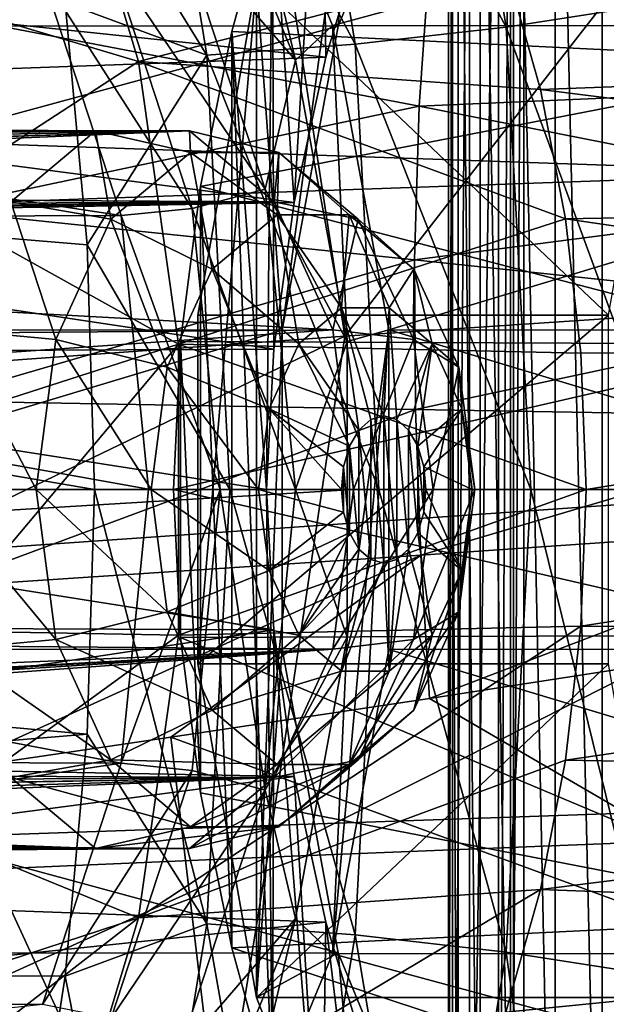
# Model space of a CAD drawing. Header units: metres. Extents: x -62 to 300, y -109 to 109.
# Tile 239 of 656: x 54.14 to 56.13, y -78.05 to -74.7. Entities that reach past the tile are written whole.
import ezdxf

# ---------------------------------------------------------------- set-up
doc = ezdxf.new("R2010")
doc.units = ezdxf.units.M
doc.layers.add('solid_500635', color=7, linetype='CONTINUOUS')

msp = doc.modelspace()

# ---------------------------------------------------------------- linework, layer by layer
at = {"layer": 'solid_500635'}
for points in [[(55.59486, -72.849998, 39.31284), (55.59486, -79.75, 39.31284), (55.627071, -79.75, 39.150455)], [(55.627071, -72.849998, 39.150455), (55.59486, -72.849998, 39.31284), (55.627071, -79.75, 39.150455)], [(55.608246, -72.849998, 39.477909), (55.608246, -79.75, 39.477909), (55.59486, -79.75, 39.31284)], [(55.59486, -72.849998, 39.31284), (55.608246, -72.849998, 39.477909), (55.59486, -79.75, 39.31284)], [(55.666218, -72.849998, 39.633003), (55.666218, -79.75, 39.633003), (55.608246, -79.75, 39.477909)], [(55.608246, -72.849998, 39.477909), (55.666218, -72.849998, 39.633003), (55.608246, -79.75, 39.477909)], [(55.627071, -72.849998, 39.150455), (55.627071, -79.75, 39.150455), (55.702339, -79.75, 39.003197)], [(55.702339, -72.849998, 39.003197), (55.627071, -72.849998, 39.150455), (55.702339, -79.75, 39.003197)], [(55.666218, -79.75, 39.633003), (55.76413, -72.849998, 39.766098), (55.76413, -79.75, 39.766098)], [(55.666218, -72.849998, 39.633003), (55.76413, -72.849998, 39.766098), (55.666218, -79.75, 39.633003)], [(55.702339, -72.849998, 39.003197), (55.702339, -79.75, 39.003197), (55.814972, -79.75, 38.882107)], [(55.814972, -72.849998, 38.882107), (55.702339, -72.849998, 39.003197), (55.814972, -79.75, 38.882107)], [(55.804985, -72.851349, 39.804291), (55.76413, -79.75, 39.766098), (55.76413, -72.849998, 39.766098)], [(55.814972, -72.849998, 38.882107), (55.814972, -79.75, 38.882107), (55.956547, -79.75, 38.796295)], [(55.956547, -72.849998, 38.796295), (55.814972, -72.849998, 38.882107), (55.956547, -79.75, 38.796295)], [(55.956547, -72.849998, 38.796295), (55.956547, -79.75, 38.796295), (56.116241, -79.75, 38.752419)], [(56.116241, -72.849998, 38.752419), (55.956547, -72.849998, 38.796295), (56.116241, -79.75, 38.752419)], [(56.116241, -72.849998, 38.752419), (56.116241, -79.75, 38.752419), (56.281807, -79.75, 38.753849)], [(56.281807, -72.849998, 38.753849), (56.116241, -72.849998, 38.752419), (56.281807, -79.75, 38.753849)], [(55.804985, -72.851349, 39.804291), (55.804985, -79.74865, 39.804287), (55.76413, -79.75, 39.766098)], [(55.849686, -72.851814, 39.838833), (55.804985, -79.74865, 39.804287), (55.804985, -72.851349, 39.804291)], [(55.849686, -72.851814, 39.838833), (55.849686, -79.748184, 39.838833), (55.804985, -79.74865, 39.804287)], [(55.849686, -72.851814, 39.838833), (59.126293, -73.105865, 42.133141), (59.126293, -79.494133, 42.133141)], [(58.949169, -79.621071, 42.009117), (55.849686, -72.851814, 39.838833), (59.126293, -79.494133, 42.133141)], [(58.949169, -79.621071, 42.009117), (55.849686, -79.748184, 39.838833), (55.849686, -72.851814, 39.838833)], [(55.54311, -73.212563, 29.162638), (55.790676, -74.729546, 28.809076), (55.039326, -73.327637, 29.172483)], [(56.278496, -74.653801, 28.656017), (55.790676, -74.729546, 28.809076), (55.54311, -73.212563, 29.162638)], [(55.039326, -73.327637, 29.172483), (55.277668, -74.788071, 28.8321), (54.54129, -73.401176, 29.055511)], [(55.790676, -74.729546, 28.809076), (55.277668, -74.788071, 28.8321), (55.039326, -73.327637, 29.172483)], [(54.54129, -73.401176, 29.055511), (54.773731, -74.825485, 28.723551), (54.169136, -73.843437, 28.699965)], [(55.277668, -74.788071, 28.8321), (54.773731, -74.825485, 28.723551), (54.54129, -73.401176, 29.055511)], [(55.029652, -75.758316, 42.753407), (54.942886, -74.575363, 42.877323), (55.323318, -73.59407, 42.334007)], [(55.219677, -74.726852, 42.482025), (55.029652, -75.758316, 42.753407), (55.323318, -73.59407, 42.334007)], [(55.581516, -73.846115, 41.965263), (55.219677, -74.726852, 42.482025), (55.323318, -73.59407, 42.334007)], [(55.070347, -75.325325, 42.695293), (55.162991, -73.785774, 42.562981), (54.997334, -74.24144, 42.799564)], [(55.070347, -75.325325, 42.695293), (55.177845, -74.831352, 42.541767), (55.162991, -73.785774, 42.562981)], [(55.177845, -74.831352, 42.541767), (55.317429, -74.368317, 42.342422), (55.162991, -73.785774, 42.562981)], [(55.581516, -73.846115, 41.965263), (51.979633, -73.841888, 39.438122), (51.616325, -74.723679, 39.956982)], [(55.581516, -73.846115, 41.965263), (51.616325, -74.723679, 39.956982), (55.219677, -74.726852, 42.482025)], [(54.773731, -74.825485, 28.723551), (54.292664, -74.647186, 28.52355), (54.169136, -73.843437, 28.699965)], [(54.837795, -73.841888, 35.356243), (55.074711, -74.841949, 35.017891), (54.740204, -74.025429, 35.495621)], [(54.837795, -73.841888, 35.356243), (55.201103, -74.723679, 34.837387), (55.074711, -74.841949, 35.017891)], [(58.444447, -73.846115, 37.876575), (55.201103, -74.723679, 34.837387), (54.837795, -73.841888, 35.356243)], [(58.80629, -74.726852, 37.359814), (55.201103, -74.723679, 34.837387), (58.444447, -73.846115, 37.876575)], [(55.242393, -75.779221, 15.309174), (54.97805, -74.053391, 14.658218), (56.713692, -73.887764, 15.592669)], [(58.982243, -75.528786, 17.393234), (55.242393, -75.779221, 15.309174), (56.713692, -73.887764, 15.592669)], [(53.660095, -74.58268, 33.028248), (54.54266, -74.846123, 33.511261), (54.279198, -73.970932, 33.887524)], [(54.279198, -73.970932, 33.887524), (54.54266, -74.846123, 33.511261), (55.788628, -74.525002, 35.310482)], [(54.997334, -74.24144, 42.799564), (57.207394, -73.97094, 44.176235), (56.943932, -74.846123, 44.552494)], [(51.475967, -76.051941, 13.257562), (53.929832, -74.156471, 14.099021), (54.97805, -74.053391, 14.658218)], [(55.242393, -75.779221, 15.309174), (51.475967, -76.051941, 13.257562), (54.97805, -74.053391, 14.658218)], [(54.740204, -74.025429, 35.495621), (55.074711, -74.841949, 35.017891), (54.676777, -74.381035, 35.469643)], [(56.881382, -75.224838, 24.826479), (56.800808, -74.157852, 24.941547), (26.187931, -74.160828, 2.687435)], [(56.881382, -75.224838, 24.826479), (26.187931, -74.160828, 2.687435), (26.289602, -76.300003, 2.542236)], [(54.858734, -74.744286, 42.997505), (54.997334, -74.24144, 42.799564), (56.943932, -74.846123, 44.552494)], [(54.976788, -76.300003, 42.828911), (54.997334, -74.24144, 42.799564), (54.858734, -74.744286, 42.997505)], [(54.976788, -76.300003, 42.828911), (55.001225, -75.823708, 42.794006), (54.997334, -74.24144, 42.799564)], [(55.001225, -75.823708, 42.794006), (55.070347, -75.325325, 42.695293), (54.997334, -74.24144, 42.799564)], [(52.261833, -74.525002, 40.347267), (55.317429, -74.368317, 42.342422), (55.177845, -74.831352, 42.541767)], [(54.676777, -74.381035, 35.469643), (54.972244, -75.279709, 35.047672), (54.448986, -74.504593, 35.475658)], [(55.074711, -74.841949, 35.017891), (54.972244, -75.279709, 35.047672), (54.676777, -74.381035, 35.469643)], [(55.788628, -74.525002, 35.310482), (58.848118, -74.831352, 37.300076), (58.708534, -74.368317, 37.49942)], [(55.494385, -74.998634, 50.112514), (55.531837, -74.468948, 50.058121), (53.85424, -74.684715, 51.891777)], [(57.112125, -74.928482, 48.251129), (55.531837, -74.468948, 50.058121), (55.494385, -74.998634, 50.112514)], [(57.112125, -74.928482, 48.251129), (57.156445, -74.543327, 48.187027), (55.531837, -74.468948, 50.058121)], [(54.448986, -74.504593, 35.475658), (54.724186, -75.345909, 35.08263), (54.21558, -74.549377, 35.373135)], [(54.972244, -75.279709, 35.047672), (54.724186, -75.345909, 35.08263), (54.448986, -74.504593, 35.475658)], [(54.21558, -74.549377, 35.373135), (54.483437, -75.369507, 34.990597), (49.238438, -74.58065, 31.857048)], [(52.144032, -74.941475, 40.515507), (52.261833, -74.525002, 40.347267), (55.177845, -74.831352, 42.541767)], [(54.724186, -75.345909, 35.08263), (54.483437, -75.369507, 34.990597), (54.21558, -74.549377, 35.373135)], [(54.54266, -74.846123, 33.511261), (55.906429, -74.941475, 35.142242), (55.788628, -74.525002, 35.310482)], [(55.788628, -74.525002, 35.310482), (55.906429, -74.941475, 35.142242), (58.848118, -74.831352, 37.300076)], [(54.483437, -75.369507, 34.990597), (49.495647, -75.38887, 31.489712), (49.238438, -74.58065, 31.857048)], [(53.660095, -74.58268, 33.028248), (53.808605, -75.323151, 32.816151), (54.54266, -74.846123, 33.511261)], [(54.942886, -74.575363, 42.877323), (54.743958, -75.707817, 43.161423), (56.137306, -75.707794, 44.137051)], [(54.942886, -74.575363, 42.877323), (54.942886, -78.024643, 42.877323), (54.743958, -76.892181, 43.161423)], [(54.942886, -74.575363, 42.877323), (54.743958, -76.892181, 43.161423), (54.743958, -75.707817, 43.161423)], [(54.942886, -74.575363, 42.877323), (56.137306, -75.707794, 44.137051), (56.33625, -74.575294, 43.852932)], [(55.029652, -75.758316, 42.753407), (54.942886, -78.024643, 42.877323), (54.942886, -74.575363, 42.877323)], [(54.292664, -74.647186, 28.52355), (54.367325, -75.46904, 28.41692), (44.977081, -74.687943, 22.234945)], [(54.773731, -74.825485, 28.723551), (54.367325, -75.46904, 28.41692), (54.292664, -74.647186, 28.52355)], [(56.278496, -74.653801, 28.656017), (56.36599, -76.300003, 28.531061), (55.790676, -74.729546, 28.809076)], [(44.977081, -74.687943, 22.234945), (54.392303, -76.300003, 28.381247), (45.074268, -76.300003, 22.096151)], [(54.367325, -75.46904, 28.41692), (54.392303, -76.300003, 28.381247), (44.977081, -74.687943, 22.234945)], [(55.494385, -74.998634, 50.112514), (53.85424, -74.684715, 51.891777), (53.833656, -75.349426, 51.918777)], [(55.219677, -74.726852, 42.482025), (51.616325, -74.723679, 39.956982), (51.425488, -75.757149, 40.229523)], [(55.219677, -74.726852, 42.482025), (51.425488, -75.757149, 40.229523), (55.029652, -75.758316, 42.753407)], [(54.752796, -75.270721, 43.148804), (54.858734, -74.744286, 42.997505), (56.943932, -74.846123, 44.552494)], [(54.858734, -77.855713, 42.997505), (54.858734, -74.744286, 42.997505), (54.752796, -75.270721, 43.148804)], [(54.997334, -78.358559, 42.799564), (54.858734, -74.744286, 42.997505), (54.858734, -77.855713, 42.997505)], [(54.976788, -76.300003, 42.828911), (54.858734, -74.744286, 42.997505), (54.997334, -78.358559, 42.799564)], [(55.201103, -74.723679, 34.837387), (55.250412, -75.797409, 34.766964), (55.074711, -74.841949, 35.017891)], [(55.201103, -74.723679, 34.837387), (55.391937, -75.757149, 34.564846), (55.250412, -75.797409, 34.766964)], [(58.80629, -74.726852, 37.359814), (55.391937, -75.757149, 34.564846), (55.201103, -74.723679, 34.837387)], [(55.790676, -74.729546, 28.809076), (55.874146, -76.300003, 28.689871), (55.277668, -74.788071, 28.8321)], [(58.996311, -75.758316, 37.088432), (55.391937, -75.757149, 34.564846), (58.80629, -74.726852, 37.359814)], [(56.36599, -76.300003, 28.531061), (55.874146, -76.300003, 28.689871), (55.790676, -74.729546, 28.809076)], [(55.277668, -74.788071, 28.8321), (55.358025, -76.300003, 28.717337), (54.773731, -74.825485, 28.723551)], [(55.874146, -76.300003, 28.689871), (55.358025, -76.300003, 28.717337), (55.277668, -74.788071, 28.8321)], [(52.144032, -74.941475, 40.515507), (55.177845, -74.831352, 42.541767), (55.070347, -75.325325, 42.695293)], [(53.808605, -75.323151, 32.816151), (54.678333, -75.805801, 33.317497), (54.54266, -74.846123, 33.511261)], [(54.773731, -74.825485, 28.723551), (54.8521, -76.300003, 28.611626), (54.367325, -75.46904, 28.41692)], [(54.54266, -74.846123, 33.511261), (55.992046, -75.381195, 35.01997), (55.906429, -74.941475, 35.142242)], [(54.54266, -74.846123, 33.511261), (54.678333, -75.805801, 33.317497), (55.992046, -75.381195, 35.01997)], [(54.752796, -75.270721, 43.148804), (56.943932, -74.846123, 44.552494), (56.808262, -75.805801, 44.746254)], [(55.358025, -76.300003, 28.717337), (54.8521, -76.300003, 28.611626), (54.773731, -74.825485, 28.723551)], [(55.074711, -74.841949, 35.017891), (55.250412, -75.797409, 34.766964), (54.972244, -75.279709, 35.047672)], [(55.906429, -74.941475, 35.142242), (58.95562, -75.325325, 37.146549), (58.848118, -74.831352, 37.300076)], [(52.058414, -75.381195, 40.637775), (52.144032, -74.941475, 40.515507), (55.070347, -75.325325, 42.695293)], [(57.08519, -75.311607, 48.29076), (57.112125, -74.928482, 48.251129), (55.494385, -74.998634, 50.112514)], [(55.906429, -74.941475, 35.142242), (55.992046, -75.381195, 35.01997), (58.95562, -75.325325, 37.146549)], [(55.47916, -75.51947, 50.134899), (55.494385, -74.998634, 50.112514), (53.833656, -75.349426, 51.918777)], [(57.08519, -75.311607, 48.29076), (55.494385, -74.998634, 50.112514), (55.47916, -75.51947, 50.134899)], [(54.395985, -75.081337, 38.428036), (49.676575, -75.078033, 35.105267), (49.885551, -75.050003, 34.931953)], [(54.395985, -75.081337, 38.428036), (49.885551, -75.050003, 34.931953), (49.978203, -75.077423, 34.677254)], [(54.395985, -75.081337, 38.428036), (49.520344, -75.114769, 35.159344), (49.676575, -75.078033, 35.105267)], [(54.395985, -75.081337, 38.428036), (54.108501, -75.322716, 38.838608), (49.520344, -75.114769, 35.159344)], [(54.715069, -75.081337, 37.972343), (49.840862, -75.233223, 34.103577), (49.727287, -75.292091, 33.916859)], [(55.002552, -75.322716, 37.561771), (54.715069, -75.081337, 37.972343), (49.727287, -75.292091, 33.916859)], [(54.715069, -75.081337, 37.972343), (49.84774, -75.22905, 34.116806), (49.840862, -75.233223, 34.103577)], [(54.715069, -75.081337, 37.972343), (49.933372, -75.166344, 34.320839), (49.84774, -75.22905, 34.116806)], [(54.715069, -75.081337, 37.972343), (49.976341, -75.113899, 34.512173), (49.933372, -75.166344, 34.320839)], [(54.715069, -75.081337, 37.972343), (49.978203, -75.077423, 34.677254), (49.976341, -75.113899, 34.512173)], [(54.715069, -75.081337, 37.972343), (54.395985, -75.081337, 38.428036), (49.978203, -75.077423, 34.677254)], [(54.448498, -75.381989, 39.018967), (54.108501, -75.322716, 38.838608), (54.395985, -75.081337, 38.428036)], [(54.718544, -75.155258, 38.633301), (54.395985, -75.081337, 38.428036), (54.715069, -75.081337, 37.972343)], [(54.448498, -75.381989, 39.018967), (54.395985, -75.081337, 38.428036), (54.718544, -75.155258, 38.633301)], [(55.018272, -75.155258, 38.205246), (54.715069, -75.081337, 37.972343), (55.002552, -75.322716, 37.561771)], [(54.718544, -75.155258, 38.633301), (54.715069, -75.081337, 37.972343), (55.018272, -75.155258, 38.205246)], [(54.448498, -75.381989, 39.018967), (54.718544, -75.155258, 38.633301), (54.792149, -75.551483, 39.094578)], [(54.718544, -75.155258, 38.633301), (55.012333, -75.366623, 38.780121), (54.792149, -75.551483, 39.094578)], [(54.718544, -75.155258, 38.633301), (55.018272, -75.155258, 38.205246), (55.012333, -75.366623, 38.780121)], [(55.018272, -75.155258, 38.205246), (55.002552, -75.322716, 37.561771), (55.288319, -75.381989, 37.81958)], [(55.018272, -75.155258, 38.205246), (55.256721, -75.366623, 38.431099), (55.012333, -75.366623, 38.780121)], [(55.018272, -75.155258, 38.205246), (55.288319, -75.381989, 37.81958), (55.256721, -75.366623, 38.431099)], [(56.881382, -75.224838, 24.826479), (26.289602, -76.300003, 2.542236), (56.908306, -76.300003, 24.788027)], [(54.685123, -75.797157, 43.245449), (54.752796, -75.270721, 43.148804), (56.808262, -75.805801, 44.746254)], [(54.752796, -77.329277, 43.148804), (54.752796, -75.270721, 43.148804), (54.685123, -75.797157, 43.245449)], [(54.972244, -75.279709, 35.047672), (55.074806, -76.300003, 34.901196), (54.724186, -75.345909, 35.08263)], [(54.858734, -77.855713, 42.997505), (54.752796, -75.270721, 43.148804), (54.752796, -77.329277, 43.148804)], [(55.250412, -75.797409, 34.766964), (55.074806, -76.300003, 34.901196), (54.972244, -75.279709, 35.047672)], [(55.002552, -75.322716, 37.561771), (49.144886, -75.420464, 33.327312), (49.085564, -75.42115, 33.284946)], [(55.201496, -75.757645, 37.277653), (55.002552, -75.322716, 37.561771), (49.085564, -75.42115, 33.284946)], [(55.002552, -75.322716, 37.561771), (49.247166, -75.413925, 33.406895), (49.144886, -75.420464, 33.327312)], [(55.002552, -75.322716, 37.561771), (49.417194, -75.389587, 33.556652), (49.247166, -75.413925, 33.406895)], [(55.002552, -75.322716, 37.561771), (49.580822, -75.347687, 33.728409), (49.417194, -75.389587, 33.556652)], [(55.002552, -75.322716, 37.561771), (49.727287, -75.292091, 33.916859), (49.580822, -75.347687, 33.728409)], [(53.808605, -75.323151, 32.816151), (53.872471, -76.065285, 32.724941), (54.678333, -75.805801, 33.317497)], [(54.261623, -75.790543, 39.285854), (53.909557, -75.757645, 39.12273), (54.108501, -75.322716, 38.838608)], [(54.261623, -75.790543, 39.285854), (54.108501, -75.322716, 38.838608), (54.448498, -75.381989, 39.018967)], [(55.288319, -75.381989, 37.81958), (55.002552, -75.322716, 37.561771), (55.201496, -75.757645, 37.277653)], [(57.074455, -75.688179, 48.307327), (57.08519, -75.311607, 48.29076), (55.47916, -75.51947, 50.134899)], [(52.058414, -75.381195, 40.637775), (55.070347, -75.325325, 42.695293), (55.001225, -75.823708, 42.794006)], [(55.47916, -75.51947, 50.134899), (53.833656, -75.349426, 51.918777), (53.836922, -75.998672, 51.909729)], [(54.724186, -75.345909, 35.08263), (54.819683, -76.300003, 34.946247), (54.483437, -75.369507, 34.990597)], [(55.074806, -76.300003, 34.901196), (54.819683, -76.300003, 34.946247), (54.724186, -75.345909, 35.08263)], [(55.992046, -75.381195, 35.01997), (59.024738, -75.823708, 37.047832), (58.95562, -75.325325, 37.146549)], [(54.483437, -75.369507, 34.990597), (54.576473, -76.298988, 34.857727), (49.495647, -75.38887, 31.489712)], [(54.576473, -76.298988, 34.857727), (49.58474, -76.300003, 31.362478), (49.495647, -75.38887, 31.489712)], [(52.006454, -75.836632, 40.711987), (52.058414, -75.381195, 40.637775), (55.001225, -75.823708, 42.794006)], [(54.261623, -75.790543, 39.285854), (54.448498, -75.381989, 39.018967), (54.639774, -75.884605, 39.312191)], [(54.448498, -75.381989, 39.018967), (54.792149, -75.551483, 39.094578), (54.639774, -75.884605, 39.312191)], [(54.819683, -76.300003, 34.946247), (54.576473, -76.298988, 34.857727), (54.483437, -75.369507, 34.990597)], [(54.678333, -75.805801, 33.317497), (56.044006, -75.836632, 34.945763), (55.992046, -75.381195, 35.01997)], [(54.792149, -75.551483, 39.094578), (55.012333, -75.366623, 38.780121), (55.086063, -75.805351, 39.053238)], [(55.012333, -75.366623, 38.780121), (55.231571, -75.683182, 38.845432), (55.086063, -75.805351, 39.053238)], [(55.012333, -75.366623, 38.780121), (55.256721, -75.366623, 38.431099), (55.231571, -75.683182, 38.845432)], [(55.288319, -75.381989, 37.81958), (55.201496, -75.757645, 37.277653), (55.475193, -75.790543, 37.552692)], [(55.256721, -75.366623, 38.431099), (55.393074, -75.683182, 38.61478), (55.231571, -75.683182, 38.845432)], [(55.256721, -75.366623, 38.431099), (55.476906, -75.551483, 38.116642), (55.393074, -75.683182, 38.61478)], [(55.288319, -75.381989, 37.81958), (55.476906, -75.551483, 38.116642), (55.256721, -75.366623, 38.431099)], [(55.288319, -75.381989, 37.81958), (55.475193, -75.790543, 37.552692), (55.476906, -75.551483, 38.116642)], [(55.992046, -75.381195, 35.01997), (56.044006, -75.836632, 34.945763), (59.024738, -75.823708, 37.047832)], [(55.201496, -75.757645, 37.277653), (49.085564, -75.42115, 33.284946), (47.354797, -75.824799, 31.746809)], [(54.8521, -76.300003, 28.611626), (54.392303, -76.300003, 28.381247), (54.367325, -75.46904, 28.41692)], [(55.482933, -76.027832, 50.129269), (55.47916, -75.51947, 50.134899), (53.836922, -75.998672, 51.909729)], [(57.074455, -75.688179, 48.307327), (55.47916, -75.51947, 50.134899), (55.482933, -76.027832, 50.129269)], [(54.639774, -75.884605, 39.312191), (54.792149, -75.551483, 39.094578), (54.985371, -76.02549, 39.197044)], [(54.792149, -75.551483, 39.094578), (55.086063, -75.805351, 39.053238), (54.985371, -76.02549, 39.197044)], [(54.980595, -77.548225, 15.71599), (55.242393, -75.779221, 15.309174), (58.982243, -75.528786, 17.393234)], [(58.696682, -77.399628, 17.822981), (54.980595, -77.548225, 15.71599), (58.982243, -75.528786, 17.393234)], [(55.476906, -75.551483, 38.116642), (55.538582, -75.805351, 38.406975), (55.393074, -75.683182, 38.61478)], [(55.475193, -75.790543, 37.552692), (55.62928, -75.884605, 37.899033), (55.476906, -75.551483, 38.116642)], [(55.476906, -75.551483, 38.116642), (55.62928, -75.884605, 37.899033), (55.538582, -75.805351, 38.406975)], [(55.086063, -75.805351, 39.053238), (55.231571, -75.683182, 38.845432), (55.290394, -76.097748, 38.894138)], [(55.231571, -75.683182, 38.845432), (55.374687, -76.050003, 38.773754), (55.330357, -76.062248, 38.837063)], [(55.231571, -75.683182, 38.845432), (55.393074, -75.683182, 38.61478), (55.374687, -76.050003, 38.773754)], [(55.231571, -75.683182, 38.845432), (55.330357, -76.062248, 38.837063), (55.290394, -76.097748, 38.894138)], [(55.393074, -75.683182, 38.61478), (55.419018, -76.062263, 38.710442), (55.374687, -76.050003, 38.773754)], [(55.393074, -75.683182, 38.61478), (55.538582, -75.805351, 38.406975), (55.419018, -76.062263, 38.710442)], [(57.077602, -76.055557, 48.303741), (57.074455, -75.688179, 48.307327), (55.482933, -76.027832, 50.129269)], [(54.743958, -76.892181, 43.161423), (56.137306, -76.892212, 44.137051), (56.137306, -75.707794, 44.137051)], [(54.743958, -75.707817, 43.161423), (54.743958, -76.892181, 43.161423), (56.137306, -75.707794, 44.137051)], [(55.201496, -75.757645, 37.277653), (47.354797, -75.824799, 31.746809), (47.408638, -76.300003, 31.669916)], [(55.201496, -75.757645, 37.277653), (47.408638, -76.300003, 31.669916), (55.272495, -76.300003, 37.17625)], [(55.029652, -75.758316, 42.753407), (51.425488, -75.757149, 40.229523), (51.425488, -76.84285, 40.229523)], [(55.029652, -75.758316, 42.753407), (51.425488, -76.84285, 40.229523), (55.029652, -76.841682, 42.753407)], [(54.194927, -76.300003, 39.381104), (53.838554, -76.300003, 39.224133), (53.909557, -75.757645, 39.12273)], [(54.194927, -76.300003, 39.381104), (53.909557, -75.757645, 39.12273), (54.261623, -75.790543, 39.285854)], [(55.029652, -75.758316, 42.753407), (55.029652, -76.841682, 42.753407), (54.942886, -78.024643, 42.877323)], [(55.391937, -75.757149, 34.564846), (55.201103, -77.87632, 34.837387), (55.250576, -76.800751, 34.766731)], [(55.391937, -75.757149, 34.564846), (55.391937, -76.84285, 34.564846), (55.201103, -77.87632, 34.837387)], [(55.475193, -75.790543, 37.552692), (55.201496, -75.757645, 37.277653), (55.272495, -76.300003, 37.17625)], [(55.391937, -75.757149, 34.564846), (55.250576, -76.800751, 34.766731), (55.250412, -75.797409, 34.766964)], [(58.996311, -76.841682, 37.088432), (55.391937, -76.84285, 34.564846), (55.391937, -75.757149, 34.564846)], [(58.996311, -76.841682, 37.088432), (55.391937, -75.757149, 34.564846), (58.996311, -75.758316, 37.088432)], [(51.237679, -77.710228, 13.63611), (51.475967, -76.051941, 13.257562), (55.242393, -75.779221, 15.309174)], [(54.980595, -77.548225, 15.71599), (51.237679, -77.710228, 13.63611), (55.242393, -75.779221, 15.309174)], [(54.194927, -76.300003, 39.381104), (54.261623, -75.790543, 39.285854), (54.585392, -76.300003, 39.389854)], [(54.261623, -75.790543, 39.285854), (54.639774, -75.884605, 39.312191), (54.585392, -76.300003, 39.389854)], [(55.475193, -75.790543, 37.552692), (55.272495, -76.300003, 37.17625), (55.541889, -76.300003, 37.457439)], [(55.475193, -75.790543, 37.552692), (55.541889, -76.300003, 37.457439), (55.62928, -75.884605, 37.899033)], [(52.006454, -75.836632, 40.711987), (55.001225, -75.823708, 42.794006), (54.976788, -76.300003, 42.828911)], [(53.860184, -76.779594, 32.742489), (54.678333, -76.794197, 33.317497), (54.678333, -75.805801, 33.317497)], [(53.872471, -76.065285, 32.724941), (53.860184, -76.779594, 32.742489), (54.678333, -75.805801, 33.317497)], [(54.66132, -76.300003, 43.279442), (54.685123, -75.797157, 43.245449), (56.808262, -75.805801, 44.746254)], [(54.685123, -76.802849, 43.245449), (54.685123, -75.797157, 43.245449), (54.66132, -76.300003, 43.279442)], [(54.66132, -76.300003, 43.279442), (56.808262, -75.805801, 44.746254), (56.808262, -76.794205, 44.746254)], [(54.678333, -75.805801, 33.317497), (56.061428, -76.300003, 34.920883), (56.044006, -75.836632, 34.945763)], [(54.678333, -75.805801, 33.317497), (54.678333, -76.794197, 33.317497), (56.061428, -76.300003, 34.920883)], [(54.752796, -77.329277, 43.148804), (54.685123, -75.797157, 43.245449), (54.685123, -76.802849, 43.245449)], [(54.985371, -76.02549, 39.197044), (55.086063, -75.805351, 39.053238), (55.258644, -76.153122, 38.93948)], [(55.250412, -75.797409, 34.766964), (55.250576, -76.800751, 34.766731), (55.074806, -76.300003, 34.901196)], [(55.086063, -75.805351, 39.053238), (55.290394, -76.097748, 38.894138), (55.258644, -76.153122, 38.93948)], [(55.538582, -75.805351, 38.406975), (55.458977, -76.097763, 38.653378), (55.419018, -76.062263, 38.710442)], [(55.538582, -75.805351, 38.406975), (55.490723, -76.153145, 38.60804), (55.458977, -76.097763, 38.653378)], [(55.538582, -75.805351, 38.406975), (55.639278, -76.02549, 38.263168), (55.490723, -76.153145, 38.60804)], [(55.62928, -75.884605, 37.899033), (55.639278, -76.02549, 38.263168), (55.538582, -75.805351, 38.406975)], [(56.044006, -75.836632, 34.945763), (56.061428, -76.300003, 34.920883), (59.024738, -75.823708, 37.047832)], [(56.061428, -76.300003, 34.920883), (59.049179, -76.300003, 37.012932), (59.024738, -75.823708, 37.047832)], [(51.989033, -76.300003, 40.736862), (52.006454, -75.836632, 40.711987), (54.976788, -76.300003, 42.828911)], [(54.585392, -76.300003, 39.389854), (54.639774, -75.884605, 39.312191), (54.949432, -76.300003, 39.248371)], [(54.639774, -75.884605, 39.312191), (54.985371, -76.02549, 39.197044), (54.949432, -76.300003, 39.248371)], [(55.541889, -76.300003, 37.457439), (55.683659, -76.300003, 37.821369), (55.62928, -75.884605, 37.899033)], [(55.62928, -75.884605, 37.899033), (55.683659, -76.300003, 37.821369), (55.639278, -76.02549, 38.263168)], [(55.482933, -76.027832, 50.129269), (53.836922, -75.998672, 51.909729), (53.857853, -76.631592, 51.872505)], [(54.949432, -76.300003, 39.248371), (54.985371, -76.02549, 39.197044), (55.231285, -76.300003, 38.978554)], [(54.985371, -76.02549, 39.197044), (55.258644, -76.153122, 38.93948), (55.238297, -76.222809, 38.96854)], [(54.985371, -76.02549, 39.197044), (55.238297, -76.222809, 38.96854), (55.231285, -76.300003, 38.978554)], [(55.639278, -76.02549, 38.263168), (55.511063, -76.222832, 38.578987), (55.490723, -76.153145, 38.60804)], [(55.639278, -76.02549, 38.263168), (55.675217, -76.300003, 38.211842), (55.511063, -76.222832, 38.578987)], [(55.683659, -76.300003, 37.821369), (55.675217, -76.300003, 38.211842), (55.639278, -76.02549, 38.263168)], [(55.500832, -76.523064, 50.101772), (55.482933, -76.027832, 50.129269), (53.857853, -76.631592, 51.872505)], [(55.374668, -76.550003, 38.773781), (55.330357, -76.062248, 38.837063), (55.374687, -76.050003, 38.773754)], [(55.418999, -76.53775, 38.710468), (55.374668, -76.550003, 38.773781), (55.374687, -76.050003, 38.773754)], [(55.418999, -76.53775, 38.710468), (55.374687, -76.050003, 38.773754), (55.419018, -76.062263, 38.710442)], [(57.077602, -76.055557, 48.303741), (55.482933, -76.027832, 50.129269), (55.500832, -76.523064, 50.101772)], [(57.091148, -76.413307, 48.284485), (57.077602, -76.055557, 48.303741), (55.500832, -76.523064, 50.101772)], [(55.330338, -76.537743, 38.83709), (55.290394, -76.097748, 38.894138), (55.330357, -76.062248, 38.837063)], [(55.374668, -76.550003, 38.773781), (55.330338, -76.537743, 38.83709), (55.330357, -76.062248, 38.837063)], [(55.458961, -76.502251, 38.653397), (55.418999, -76.53775, 38.710468), (55.419018, -76.062263, 38.710442)], [(55.458961, -76.502251, 38.653397), (55.419018, -76.062263, 38.710442), (55.458977, -76.097763, 38.653378)], [(55.290379, -76.502235, 38.894157), (55.258644, -76.153122, 38.93948), (55.290394, -76.097748, 38.894138)], [(55.330338, -76.537743, 38.83709), (55.290379, -76.502235, 38.894157), (55.290394, -76.097748, 38.894138)], [(55.490711, -76.446877, 38.608055), (55.458961, -76.502251, 38.653397), (55.458977, -76.097763, 38.653378)], [(55.490711, -76.446877, 38.608055), (55.458977, -76.097763, 38.653378), (55.490723, -76.153145, 38.60804)], [(55.258633, -76.446854, 38.939495), (55.238297, -76.222809, 38.96854), (55.258644, -76.153122, 38.93948)], [(55.290379, -76.502235, 38.894157), (55.258633, -76.446854, 38.939495), (55.258644, -76.153122, 38.93948)], [(55.511059, -76.377197, 38.578995), (55.490711, -76.446877, 38.608055), (55.490723, -76.153145, 38.60804)], [(55.511059, -76.377197, 38.578995), (55.490723, -76.153145, 38.60804), (55.511063, -76.222832, 38.578987)], [(55.238293, -76.377167, 38.968548), (55.231285, -76.300003, 38.978554), (55.238297, -76.222809, 38.96854)], [(55.258633, -76.446854, 38.939495), (55.238293, -76.377167, 38.968548), (55.238297, -76.222809, 38.96854)], [(55.511059, -76.377197, 38.578995), (55.511063, -76.222832, 38.578987), (55.518074, -76.300003, 38.568977)], [(55.675217, -76.300003, 38.211842), (55.518074, -76.300003, 38.568977), (55.511063, -76.222832, 38.578987)], [(56.908306, -76.300003, 24.788027), (26.289602, -76.300003, 2.542236), (26.187931, -78.439171, 2.687436)], [(56.881382, -77.375153, 24.826479), (56.908306, -76.300003, 24.788027), (26.187931, -78.439171, 2.687436)], [(54.367329, -77.130951, 28.41692), (44.9771, -77.911919, 22.234922), (45.074268, -76.300003, 22.096151)], [(54.392303, -76.300003, 28.381247), (54.367329, -77.130951, 28.41692), (45.074268, -76.300003, 22.096151)], [(55.272495, -76.300003, 37.17625), (47.408638, -76.300003, 31.669916), (47.354797, -76.7752, 31.746809)], [(55.201496, -76.842354, 37.277653), (55.272495, -76.300003, 37.17625), (47.354797, -76.7752, 31.746809)], [(54.483692, -77.229256, 34.990234), (49.495647, -77.211136, 31.489712), (49.58474, -76.300003, 31.362478)], [(54.576473, -76.298988, 34.857727), (54.483692, -77.229256, 34.990234), (49.58474, -76.300003, 31.362478)], [(51.989033, -76.300003, 40.736862), (54.976788, -76.300003, 42.828911), (55.001225, -76.776291, 42.794006)], [(52.006454, -76.763367, 40.711987), (51.989033, -76.300003, 40.736862), (55.001225, -76.776291, 42.794006)], [(54.261623, -76.809456, 39.285854), (53.909557, -76.842354, 39.12273), (53.838554, -76.300003, 39.224133)], [(54.261623, -76.809456, 39.285854), (53.838554, -76.300003, 39.224133), (54.194927, -76.300003, 39.381104)], [(54.639774, -76.715393, 39.312191), (54.194927, -76.300003, 39.381104), (54.585392, -76.300003, 39.389854)], [(54.261623, -76.809456, 39.285854), (54.194927, -76.300003, 39.381104), (54.639774, -76.715393, 39.312191)], [(54.773731, -77.774513, 28.723551), (54.367329, -77.130951, 28.41692), (54.392303, -76.300003, 28.381247)], [(54.773731, -77.774513, 28.723551), (54.392303, -76.300003, 28.381247), (54.8521, -76.300003, 28.611626)], [(54.819683, -76.300003, 34.946247), (54.483692, -77.229256, 34.990234), (54.576473, -76.298988, 34.857727)], [(54.819683, -76.300003, 34.946247), (54.724186, -77.254097, 35.08263), (54.483692, -77.229256, 34.990234)], [(54.985371, -76.574509, 39.197044), (54.585392, -76.300003, 39.389854), (54.949432, -76.300003, 39.248371)], [(54.639774, -76.715393, 39.312191), (54.585392, -76.300003, 39.389854), (54.985371, -76.574509, 39.197044)], [(54.685123, -76.802849, 43.245449), (54.66132, -76.300003, 43.279442), (56.808262, -76.794205, 44.746254)], [(54.678333, -76.794197, 33.317497), (56.044006, -76.763367, 34.945763), (56.061428, -76.300003, 34.920883)], [(54.972244, -77.320297, 35.047672), (54.724186, -77.254097, 35.08263), (54.819683, -76.300003, 34.946247)], [(55.277668, -77.811928, 28.8321), (54.773731, -77.774513, 28.723551), (54.8521, -76.300003, 28.611626)], [(55.074806, -76.300003, 34.901196), (54.972244, -77.320297, 35.047672), (54.819683, -76.300003, 34.946247)], [(55.277668, -77.811928, 28.8321), (54.8521, -76.300003, 28.611626), (55.358025, -76.300003, 28.717337)], [(54.949432, -76.300003, 39.248371), (55.231285, -76.300003, 38.978554), (55.238293, -76.377167, 38.968548)], [(54.985371, -76.574509, 39.197044), (54.949432, -76.300003, 39.248371), (55.238293, -76.377167, 38.968548)], [(55.250576, -76.800751, 34.766731), (54.972244, -77.320297, 35.047672), (55.074806, -76.300003, 34.901196)], [(55.001225, -76.776291, 42.794006), (54.976788, -76.300003, 42.828911), (54.997334, -78.358559, 42.799564)], [(55.541889, -76.300003, 37.457439), (55.272495, -76.300003, 37.17625), (55.201496, -76.842354, 37.277653)], [(55.475193, -76.809456, 37.552692), (55.541889, -76.300003, 37.457439), (55.201496, -76.842354, 37.277653)], [(55.790676, -77.870461, 28.809076), (55.277668, -77.811928, 28.8321), (55.358025, -76.300003, 28.717337)], [(55.790676, -77.870461, 28.809076), (55.358025, -76.300003, 28.717337), (55.874146, -76.300003, 28.689871)], [(55.475193, -76.809456, 37.552692), (55.683659, -76.300003, 37.821369), (55.541889, -76.300003, 37.457439)], [(55.475193, -76.809456, 37.552692), (55.62928, -76.715393, 37.899033), (55.683659, -76.300003, 37.821369)], [(55.639278, -76.574509, 38.263168), (55.511059, -76.377197, 38.578995), (55.518074, -76.300003, 38.568977)], [(55.639278, -76.574509, 38.263168), (55.518074, -76.300003, 38.568977), (55.675217, -76.300003, 38.211842)], [(55.62928, -76.715393, 37.899033), (55.675217, -76.300003, 38.211842), (55.683659, -76.300003, 37.821369)], [(55.62928, -76.715393, 37.899033), (55.639278, -76.574509, 38.263168), (55.675217, -76.300003, 38.211842)], [(56.278496, -77.946198, 28.656017), (55.790676, -77.870461, 28.809076), (55.874146, -76.300003, 28.689871)], [(56.278496, -77.946198, 28.656017), (55.874146, -76.300003, 28.689871), (56.36599, -76.300003, 28.531061)], [(56.044006, -76.763367, 34.945763), (59.024738, -76.776291, 37.047832), (59.049179, -76.300003, 37.012932)], [(56.061428, -76.300003, 34.920883), (56.044006, -76.763367, 34.945763), (59.049179, -76.300003, 37.012932)], [(54.985371, -76.574509, 39.197044), (55.238293, -76.377167, 38.968548), (55.258633, -76.446854, 38.939495)], [(55.639278, -76.574509, 38.263168), (55.490711, -76.446877, 38.608055), (55.511059, -76.377197, 38.578995)], [(57.091148, -76.413307, 48.284485), (55.500832, -76.523064, 50.101772), (55.52969, -77.009094, 50.057144)], [(57.091148, -76.413307, 48.284485), (55.52969, -77.009094, 50.057144), (57.111691, -76.764404, 48.254185)], [(55.086063, -76.794655, 39.053238), (54.985371, -76.574509, 39.197044), (55.258633, -76.446854, 38.939495)], [(55.086063, -76.794655, 39.053238), (55.258633, -76.446854, 38.939495), (55.290379, -76.502235, 38.894157)], [(55.538582, -76.794655, 38.406975), (55.458961, -76.502251, 38.653397), (55.490711, -76.446877, 38.608055)], [(55.639278, -76.574509, 38.263168), (55.538582, -76.794655, 38.406975), (55.490711, -76.446877, 38.608055)], [(55.500832, -76.523064, 50.101772), (53.857853, -76.631592, 51.872505), (53.890831, -77.253212, 51.815254)], [(55.500832, -76.523064, 50.101772), (53.890831, -77.253212, 51.815254), (54.65152, -77.141006, 51.012333)], [(55.500832, -76.523064, 50.101772), (54.65152, -77.141006, 51.012333), (55.52969, -77.009094, 50.057144)], [(55.086063, -76.794655, 39.053238), (55.290379, -76.502235, 38.894157), (55.330338, -76.537743, 38.83709)], [(55.393074, -76.916817, 38.61478), (55.418999, -76.53775, 38.710468), (55.458961, -76.502251, 38.653397)], [(55.538582, -76.794655, 38.406975), (55.393074, -76.916817, 38.61478), (55.458961, -76.502251, 38.653397)], [(55.231571, -76.916817, 38.845432), (55.086063, -76.794655, 39.053238), (55.330338, -76.537743, 38.83709)], [(55.231571, -76.916817, 38.845432), (55.330338, -76.537743, 38.83709), (55.374668, -76.550003, 38.773781)], [(55.393074, -76.916817, 38.61478), (55.231571, -76.916817, 38.845432), (55.374668, -76.550003, 38.773781)], [(55.393074, -76.916817, 38.61478), (55.374668, -76.550003, 38.773781), (55.418999, -76.53775, 38.710468)], [(54.639774, -76.715393, 39.312191), (54.985371, -76.574509, 39.197044), (55.086063, -76.794655, 39.053238)], [(55.476906, -77.048515, 38.116642), (55.538582, -76.794655, 38.406975), (55.639278, -76.574509, 38.263168)], [(55.62928, -76.715393, 37.899033), (55.476906, -77.048515, 38.116642), (55.639278, -76.574509, 38.263168)], [(54.261623, -76.809456, 39.285854), (54.639774, -76.715393, 39.312191), (54.792149, -77.048515, 39.094578)], [(54.792149, -77.048515, 39.094578), (54.639774, -76.715393, 39.312191), (55.086063, -76.794655, 39.053238)], [(55.288319, -77.21801, 37.81958), (55.476906, -77.048515, 38.116642), (55.62928, -76.715393, 37.899033)], [(55.475193, -76.809456, 37.552692), (55.288319, -77.21801, 37.81958), (55.62928, -76.715393, 37.899033)], [(55.201496, -76.842354, 37.277653), (47.354797, -76.7752, 31.746809), (47.201511, -77.178848, 31.965721)], [(52.058414, -77.218811, 40.637775), (52.006454, -76.763367, 40.711987), (55.001225, -76.776291, 42.794006)], [(52.058414, -77.218811, 40.637775), (55.001225, -76.776291, 42.794006), (55.070347, -77.274681, 42.695293)], [(53.860184, -76.779594, 32.742489), (53.782864, -77.444382, 32.852913), (54.678333, -76.794197, 33.317497)], [(53.782864, -77.444382, 32.852913), (54.54266, -77.753883, 33.511261), (54.678333, -76.794197, 33.317497)], [(54.54266, -77.753883, 33.511261), (55.992046, -77.218811, 35.01997), (56.044006, -76.763367, 34.945763)], [(54.678333, -76.794197, 33.317497), (54.54266, -77.753883, 33.511261), (56.044006, -76.763367, 34.945763)], [(54.685123, -76.802849, 43.245449), (56.808262, -76.794205, 44.746254), (56.943935, -77.753883, 44.552494)], [(54.792149, -77.048515, 39.094578), (55.086063, -76.794655, 39.053238), (55.231571, -76.916817, 38.845432)], [(55.001225, -76.776291, 42.794006), (54.997334, -78.358559, 42.799564), (55.162991, -78.814224, 42.562981)], [(55.070347, -77.274681, 42.695293), (55.001225, -76.776291, 42.794006), (55.162991, -78.814224, 42.562981)], [(55.256721, -77.233383, 38.431099), (55.393074, -76.916817, 38.61478), (55.538582, -76.794655, 38.406975)], [(55.476906, -77.048515, 38.116642), (55.256721, -77.233383, 38.431099), (55.538582, -76.794655, 38.406975)], [(57.111691, -76.764404, 48.254185), (55.52969, -77.009094, 50.057144), (57.623035, -78.230217, 47.600258)], [(56.044006, -76.763367, 34.945763), (55.992046, -77.218811, 35.01997), (59.024738, -76.776291, 37.047832)], [(55.992046, -77.218811, 35.01997), (58.95562, -77.274681, 37.146549), (59.024738, -76.776291, 37.047832)], [(54.448498, -77.21801, 39.018967), (53.909557, -76.842354, 39.12273), (54.261623, -76.809456, 39.285854)], [(54.448498, -77.21801, 39.018967), (54.261623, -76.809456, 39.285854), (54.792149, -77.048515, 39.094578)], [(54.752796, -77.329277, 43.148804), (54.685123, -76.802849, 43.245449), (56.943935, -77.753883, 44.552494)], [(55.250576, -76.800751, 34.766731), (55.075016, -77.756996, 35.017456), (54.972244, -77.320297, 35.047672)], [(55.475193, -76.809456, 37.552692), (55.201496, -76.842354, 37.277653), (55.002552, -77.27729, 37.561771)], [(55.475193, -76.809456, 37.552692), (55.002552, -77.27729, 37.561771), (55.288319, -77.21801, 37.81958)], [(55.201103, -77.87632, 34.837387), (55.075016, -77.756996, 35.017456), (55.250576, -76.800751, 34.766731)], [(55.201496, -76.842354, 37.277653), (47.201511, -77.178848, 31.965721), (49.085564, -77.178848, 33.284946)], [(55.201496, -76.842354, 37.277653), (49.085564, -77.178848, 33.284946), (49.144821, -77.179527, 33.327259)], [(55.201496, -76.842354, 37.277653), (49.144821, -77.179527, 33.327259), (49.24725, -77.186081, 33.406967)], [(55.201496, -76.842354, 37.277653), (49.24725, -77.186081, 33.406967), (49.417542, -77.21048, 33.556988)], [(55.201496, -76.842354, 37.277653), (49.417542, -77.21048, 33.556988), (49.581341, -77.252472, 33.729008)], [(55.002552, -77.27729, 37.561771), (55.201496, -76.842354, 37.277653), (49.581341, -77.252472, 33.729008)], [(55.029652, -76.841682, 42.753407), (51.425488, -76.84285, 40.229523), (55.219677, -77.873146, 42.482025)], [(55.219677, -77.873146, 42.482025), (51.425488, -76.84285, 40.229523), (51.616325, -77.87632, 39.956982)], [(54.448498, -77.21801, 39.018967), (54.108501, -77.27729, 38.838608), (53.909557, -76.842354, 39.12273)], [(55.029652, -76.841682, 42.753407), (55.219677, -77.873146, 42.482025), (54.942886, -78.024643, 42.877323)], [(58.80629, -77.873146, 37.359814), (55.201103, -77.87632, 34.837387), (55.391937, -76.84285, 34.564846)], [(58.80629, -77.873146, 37.359814), (55.391937, -76.84285, 34.564846), (58.996311, -76.841682, 37.088432)], [(54.743958, -76.892181, 43.161423), (54.942886, -78.024643, 42.877323), (56.137306, -76.892212, 44.137051)], [(54.942886, -78.024643, 42.877323), (56.33625, -78.024704, 43.852932), (56.137306, -76.892212, 44.137051)], [(55.012333, -77.233383, 38.780121), (54.792149, -77.048515, 39.094578), (55.231571, -76.916817, 38.845432)], [(55.012333, -77.233383, 38.780121), (55.231571, -76.916817, 38.845432), (55.393074, -76.916817, 38.61478)], [(55.256721, -77.233383, 38.431099), (55.012333, -77.233383, 38.780121), (55.393074, -76.916817, 38.61478)], [(55.52969, -77.009094, 50.057144), (54.65152, -77.141006, 51.012333), (57.623035, -78.230217, 47.600258)], [(54.448498, -77.21801, 39.018967), (54.792149, -77.048515, 39.094578), (55.012333, -77.233383, 38.780121)], [(55.018272, -77.44474, 38.205246), (55.256721, -77.233383, 38.431099), (55.476906, -77.048515, 38.116642)], [(55.288319, -77.21801, 37.81958), (55.018272, -77.44474, 38.205246), (55.476906, -77.048515, 38.116642)], [(54.367329, -77.130951, 28.41692), (54.292667, -77.952797, 28.523546), (44.9771, -77.911919, 22.234922)], [(54.65152, -77.141006, 51.012333), (53.890831, -77.253212, 51.815254), (54.936283, -79.52533, 50.584927)], [(54.773731, -77.774513, 28.723551), (54.292667, -77.952797, 28.523546), (54.367329, -77.130951, 28.41692)], [(54.65152, -77.141006, 51.012333), (54.936283, -79.52533, 50.584927), (57.623035, -78.230217, 47.600258)], [(54.483692, -77.229256, 34.990234), (49.238438, -78.019348, 31.857048), (49.495647, -77.211136, 31.489712)], [(54.483692, -77.229256, 34.990234), (54.216572, -78.048531, 35.371719), (49.238438, -78.019348, 31.857048)], [(52.144032, -77.658524, 40.515507), (52.058414, -77.218811, 40.637775), (55.070347, -77.274681, 42.695293)], [(54.718544, -77.44474, 38.633301), (54.108501, -77.27729, 38.838608), (54.448498, -77.21801, 39.018967)], [(54.724186, -77.254097, 35.08263), (54.216572, -78.048531, 35.371719), (54.483692, -77.229256, 34.990234)], [(54.718544, -77.44474, 38.633301), (54.448498, -77.21801, 39.018967), (55.012333, -77.233383, 38.780121)], [(54.54266, -77.753883, 33.511261), (55.906429, -77.658524, 35.142242), (55.992046, -77.218811, 35.01997)], [(55.288319, -77.21801, 37.81958), (55.002552, -77.27729, 37.561771), (54.715065, -77.518661, 37.972343)], [(55.288319, -77.21801, 37.81958), (54.715065, -77.518661, 37.972343), (55.018272, -77.44474, 38.205246)], [(55.992046, -77.218811, 35.01997), (55.906429, -77.658524, 35.142242), (58.95562, -77.274681, 37.146549)], [(55.002552, -77.27729, 37.561771), (49.581341, -77.252472, 33.729008), (49.72776, -77.308121, 33.917538)], [(53.890831, -77.253212, 51.815254), (52.200291, -77.496353, 53.52404), (54.936283, -79.52533, 50.584927)], [(54.724186, -77.254097, 35.08263), (54.448986, -78.095406, 35.475658), (54.216572, -78.048531, 35.371719)], [(54.972244, -77.320297, 35.047672), (54.448986, -78.095406, 35.475658), (54.724186, -77.254097, 35.08263)], [(54.718544, -77.44474, 38.633301), (55.012333, -77.233383, 38.780121), (55.256721, -77.233383, 38.431099)], [(55.018272, -77.44474, 38.205246), (54.718544, -77.44474, 38.633301), (55.256721, -77.233383, 38.431099)], [(54.108501, -77.27729, 38.838608), (54.395985, -77.518661, 38.42804), (48.876686, -77.307259, 35.127464)], [(55.002552, -77.27729, 37.561771), (49.72776, -77.308121, 33.917538), (49.84087, -77.366776, 34.103584)], [(55.002552, -77.27729, 37.561771), (49.84087, -77.366776, 34.103584), (49.847946, -77.371078, 34.117203)], [(55.002552, -77.27729, 37.561771), (49.847946, -77.371078, 34.117203), (49.933289, -77.433563, 34.320545)], [(55.002552, -77.27729, 37.561771), (49.933289, -77.433563, 34.320545), (49.976257, -77.485931, 34.511494)], [(54.715065, -77.518661, 37.972343), (55.002552, -77.27729, 37.561771), (49.976257, -77.485931, 34.511494)], [(52.144032, -77.658524, 40.515507), (55.070347, -77.274681, 42.695293), (55.177845, -77.768646, 42.541767)], [(54.718544, -77.44474, 38.633301), (54.395985, -77.518661, 38.42804), (54.108501, -77.27729, 38.838608)], [(55.177845, -77.768646, 42.541767), (55.070347, -77.274681, 42.695293), (55.162991, -78.814224, 42.562981)], [(55.906429, -77.658524, 35.142242), (58.848118, -77.768646, 37.300076), (58.95562, -77.274681, 37.146549)], [(54.395985, -77.518661, 38.42804), (49.093525, -77.366791, 35.170994), (48.876686, -77.307259, 35.127464)], [(54.972244, -77.320297, 35.047672), (54.676777, -78.218971, 35.469643), (54.448986, -78.095406, 35.475658)], [(55.075016, -77.756996, 35.017456), (54.676777, -78.218971, 35.469643), (54.972244, -77.320297, 35.047672)], [(54.858734, -77.855713, 42.997505), (54.752796, -77.329277, 43.148804), (56.943935, -77.753883, 44.552494)], [(56.800812, -78.442123, 24.941544), (56.881382, -77.375153, 24.826479), (26.187931, -78.439171, 2.687436)], [(54.395985, -77.518661, 38.42804), (49.105282, -77.37011, 35.172546), (49.093525, -77.366791, 35.170994)], [(54.395985, -77.518661, 38.42804), (49.326153, -77.432785, 35.183716), (49.105282, -77.37011, 35.172546)], [(54.696186, -79.310944, 16.136959), (54.980595, -77.548225, 15.71599), (58.696682, -77.399628, 17.822981)], [(58.394157, -79.263603, 18.272764), (54.696186, -79.310944, 16.136959), (58.696682, -77.399628, 17.822981)], [(54.395985, -77.518661, 38.42804), (49.520985, -77.485397, 35.159199), (49.326153, -77.432785, 35.183716)], [(53.782864, -77.444382, 32.852913), (53.652687, -78.045044, 33.038826), (54.54266, -77.753883, 33.511261)], [(55.018272, -77.44474, 38.205246), (54.715065, -77.518661, 37.972343), (54.395985, -77.518661, 38.42804)], [(55.018272, -77.44474, 38.205246), (54.395985, -77.518661, 38.42804), (54.718544, -77.44474, 38.633301)], [(54.395985, -77.518661, 38.42804), (49.67725, -77.52211, 35.104935), (49.520985, -77.485397, 35.159199)], [(54.715065, -77.518661, 37.972343), (49.976257, -77.485931, 34.511494), (49.978287, -77.522438, 34.676487)], [(52.200291, -77.496353, 53.52404), (51.619991, -77.577942, 54.088104), (54.936283, -79.52533, 50.584927)], [(54.715065, -77.518661, 37.972343), (49.885792, -77.550003, 34.93161), (49.67725, -77.52211, 35.104935)], [(54.395985, -77.518661, 38.42804), (54.715065, -77.518661, 37.972343), (49.67725, -77.52211, 35.104935)], [(54.715065, -77.518661, 37.972343), (49.978287, -77.522438, 34.676487), (49.885792, -77.550003, 34.93161)], [(50.97374, -79.36261, 14.025417), (51.237679, -77.710228, 13.63611), (54.980595, -77.548225, 15.71599)], [(54.696186, -79.310944, 16.136959), (50.97374, -79.36261, 14.025417), (54.980595, -77.548225, 15.71599)], [(51.619991, -77.577942, 54.088104), (52.099945, -80.799728, 53.387016), (54.936283, -79.52533, 50.584927)], [(52.261833, -78.074997, 40.347267), (52.144032, -77.658524, 40.515507), (55.177845, -77.768646, 42.541767)], [(54.279198, -78.629066, 33.887524), (55.788628, -78.074997, 35.310482), (55.906429, -77.658524, 35.142242)], [(54.54266, -77.753883, 33.511261), (54.279198, -78.629066, 33.887524), (55.906429, -77.658524, 35.142242)], [(55.906429, -77.658524, 35.142242), (55.788628, -78.074997, 35.310482), (58.848118, -77.768646, 37.300076)], [(53.479126, -78.580116, 33.286694), (54.279198, -78.629066, 33.887524), (54.54266, -77.753883, 33.511261)], [(53.652687, -78.045044, 33.038826), (53.479126, -78.580116, 33.286694), (54.54266, -77.753883, 33.511261)], [(55.075016, -77.756996, 35.017456), (54.741512, -78.572243, 35.493752), (54.676777, -78.218971, 35.469643)], [(54.837795, -78.75811, 35.356243), (54.741512, -78.572243, 35.493752), (55.075016, -77.756996, 35.017456)], [(55.201103, -77.87632, 34.837387), (54.837795, -78.75811, 35.356243), (55.075016, -77.756996, 35.017456)], [(54.858734, -77.855713, 42.997505), (56.943935, -77.753883, 44.552494), (57.207394, -78.629059, 44.176231)], [(52.261833, -78.074997, 40.347267), (55.177845, -77.768646, 42.541767), (55.317429, -78.231682, 42.342422)], [(54.773731, -77.774513, 28.723551), (54.54129, -79.198822, 29.055511), (54.292667, -77.952797, 28.523546)], [(55.039326, -79.272369, 29.172483), (54.54129, -79.198822, 29.055511), (54.773731, -77.774513, 28.723551)], [(55.277668, -77.811928, 28.8321), (55.039326, -79.272369, 29.172483), (54.773731, -77.774513, 28.723551)], [(55.177845, -77.768646, 42.541767), (55.162991, -78.814224, 42.562981), (55.350105, -79.199135, 42.295753)], [(55.317429, -78.231682, 42.342422), (55.177845, -77.768646, 42.541767), (55.350105, -79.199135, 42.295753)], [(55.788628, -78.074997, 35.310482), (58.708534, -78.231682, 37.49942), (58.848118, -77.768646, 37.300076)], [(55.54311, -79.387436, 29.162638), (55.039326, -79.272369, 29.172483), (55.277668, -77.811928, 28.8321)], [(55.790676, -77.870461, 28.809076), (55.54311, -79.387436, 29.162638), (55.277668, -77.811928, 28.8321)], [(54.997334, -78.358559, 42.799564), (54.858734, -77.855713, 42.997505), (57.207394, -78.629059, 44.176231)], [(55.219677, -77.873146, 42.482025), (51.616325, -77.87632, 39.956982), (55.581516, -78.753891, 41.965263)], [(55.581516, -78.753891, 41.965263), (51.616325, -77.87632, 39.956982), (51.979633, -78.75811, 39.438122)], [(58.444447, -78.753891, 37.876575), (54.837795, -78.75811, 35.356243), (55.201103, -77.87632, 34.837387)], [(55.219677, -77.873146, 42.482025), (55.323318, -79.005928, 42.334007), (54.942886, -78.024643, 42.877323)], [(58.444447, -78.753891, 37.876575), (55.201103, -77.87632, 34.837387), (58.80629, -77.873146, 37.359814)], [(55.219677, -77.873146, 42.482025), (55.581516, -78.753891, 41.965263), (55.323318, -79.005928, 42.334007)], [(56.01899, -79.536339, 29.026628), (55.54311, -79.387436, 29.162638), (55.790676, -77.870461, 28.809076)], [(56.278496, -77.946198, 28.656017), (56.01899, -79.536339, 29.026628), (55.790676, -77.870461, 28.809076)], [(54.16914, -78.756538, 28.699959), (44.689842, -79.453392, 22.645168), (44.9771, -77.911919, 22.234922)], [(54.292667, -77.952797, 28.523546), (54.16914, -78.756538, 28.699959), (44.9771, -77.911919, 22.234922)], [(54.54129, -79.198822, 29.055511), (54.16914, -78.756538, 28.699959), (54.292667, -77.952797, 28.523546)], [(56.435188, -79.709137, 28.773542), (56.01899, -79.536339, 29.026628), (56.278496, -77.946198, 28.656017)], [(54.216572, -78.048531, 35.371719), (48.842152, -78.633347, 32.423), (49.238438, -78.019348, 31.857048)], [(54.942886, -78.024643, 42.877323), (55.323318, -79.005928, 42.334007), (56.33625, -78.024704, 43.852932)], [(55.323318, -79.005928, 42.334007), (56.716694, -79.005981, 43.309601), (56.33625, -78.024704, 43.852932)]]:
    msp.add_3dface(points, dxfattribs=at)

doc.saveas('drawing.dxf')
